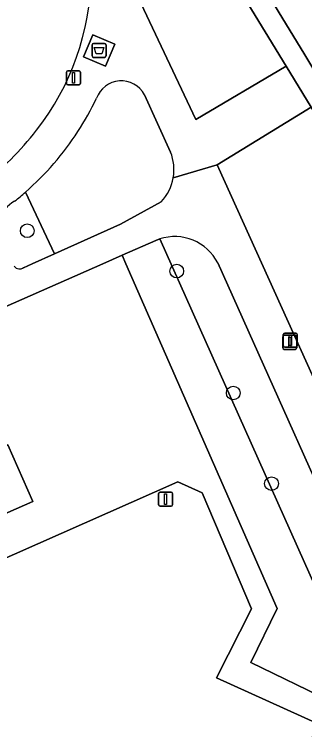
# Model space of a CAD drawing. Extents: x 159960 to 160866, y 382700 to 383354.
# Drawn here: x 160302.6 to 160323.3, y 382966.8 to 383017.8 of the extents above; entities that cross this region are included whole.
import ezdxf

# ---------------------------------------------------------------- set-up
doc = ezdxf.new("R2010")
doc.units = 0
for name, color, linetype in [('IMGEO_Afval_apart_plaats', 7, 'Continuous'), ('IMGEO_Boom', 7, 'Continuous'), ('IMGEO_Erf', 7, 'Continuous'), ('IMGEO_Groenvoorziening', 7, 'Continuous'), ('IMGEO_Lichtmast', 7, 'Continuous'), ('IMGEO_Pand', 7, 'Continuous'), ('IMGEO_Rijbaan_lokaal_open', 7, 'Continuous'), ('IMGEO_Verkeersbordpaal', 7, 'Continuous'), ('IMGEO_Voetpad_gesloten', 7, 'Continuous'), ('IMGEO_Voetpad_open', 7, 'Continuous')]:
    doc.layers.add(name, color=color, linetype=linetype)

msp = doc.modelspace()

# ---------------------------------------------------------------- linework, layer by layer
at = {"layer": 'IMGEO_Afval_apart_plaats'}
for p, q in [((160308.275, 383015.7), (160309.065, 383015.7)), ((160309.065, 383015.7), (160308.275, 383015.7)), ((160308.175, 383014.8), (160308.175, 383015.6)), ((160308.175, 383015.6), (160308.175, 383014.8)), ((160309.165, 383015.6), (160309.165, 383014.8)), ((160309.165, 383014.8), (160309.165, 383015.6)), ((160309.065, 383014.7), (160308.275, 383014.7)), ((160308.275, 383014.7), (160309.065, 383014.7))]:
    msp.add_line(p, q, dxfattribs=at)
msp.add_lwpolyline([(160308.318, 383015.414), (160309.022, 383015.414), (160308.873, 383014.944), (160308.467, 383014.944), (160308.318, 383015.414)], dxfattribs=at)
for centre, start, end in [((160308.275, 383015.6), 90, 180), ((160308.275, 383015.6), 90, 180), ((160309.065, 383015.6), 0, 90), ((160309.065, 383015.6), 360, 90), ((160308.275, 383014.8), 180, 270), ((160308.275, 383014.8), 180, 270), ((160309.065, 383014.8), 270, 0), ((160309.065, 383014.8), 270, 0)]:
    msp.add_arc(centre, 0.1, start, end, dxfattribs=at)
at = {"layer": 'IMGEO_Boom'}
for centre in [(160303.563, 383002.355), (160314.195, 382999.485), (160318.215, 382990.796), (160320.941, 382984.338)]:
    msp.add_circle(centre, 0.489, dxfattribs=at)
at = {"layer": 'IMGEO_Erf'}
msp.add_lwpolyline([(160338.283, 382990.248), (160336.511, 382993.16), (160332.352, 383000), (160325.073, 383011.971), (160323.309, 383014.872), (160317.351, 383024.674), (160327.335, 383030.788), (160346.052, 383000), (160354.153, 382986.675), (160354.977, 382987.18), (160328.108, 383031.263), (160328.241, 383031.36), (160327.687, 383032.3), (160315.507, 383024.71), (160316.015, 383023.874), (160321.983, 383014.084), (160323.762, 383011.165), (160330.567, 383000), (160335.219, 382992.368), (160336.996, 382989.452), (160342.867, 382979.821), (160344.157, 382980.593)], close=True, dxfattribs=at)
at = {"layer": 'IMGEO_Groenvoorziening'}
for points in [[(160311.246, 383019.431), (160315.562, 383010.268), (160321.983, 383014.084), (160316.015, 383023.874)], [(160313.761, 383007.948), (160311.905, 383012.042)], [(160303.307, 382999.723), (160303.923, 383000), (160305.494, 383000.706), (160303.438, 383005.107)], [(160303.438, 383005.107), (160305.494, 383000.706), (160310.206, 383002.826), (160313.101, 383004.416)], [(160312.984, 383001.767), (160326.499, 382971.558), (160328.285, 382975.093), (160317.112, 383000.067)], [(160317.027, 382970.5), (160319.505, 382975.412), (160316.003, 382983.683), (160314.265, 382984.46), (160271.091, 382965.33), (160264.871, 382980.644), (160244.464, 382971.411)], [(160352.331, 382917.287), (160348.225, 382919.407), (160339.351, 382923.988), (160327.271, 382930.315), (160324.735, 382931.639), (160310.176, 382939.24), (160309.738, 382939.468), (160324.059, 382966.726), (160324.298, 382967.199), (160317.027, 382970.5)]]:
    msp.add_lwpolyline(points, dxfattribs=at)
for points in [[(160330.567, 383000), (160323.762, 383011.165), (160317.074, 383007.055), (160326.198, 382986.837), (160335.219, 382992.368)], [(160312.984, 383001.767), (160312.699, 383001.659), (160310.309, 383000.605), (160310.574, 383000), (160321.333, 382975.447), (160319.46, 382971.602), (160325.126, 382968.84), (160326.499, 382971.558)], [(160303.953, 382983.078), (160302.176, 382987.106), (160288.363, 382981.012), (160290.14, 382976.984)]]:
    msp.add_lwpolyline(points, close=True, dxfattribs=at)
for centre, radius, start, end in [((160310.253, 383011.149), 1.878, 28.3915, 159.9775), ((160289.807, 383020.663), 20.681, 327.0759, 334.5974), ((160289.744, 383020.703), 20.755, 311.2839, 327.0777), ((160310.666, 383006.702), 3.336, 350.1269, 21.9304), ((160310.65, 383006.703), 3.352, 316.9789, 350.1588), ((160289.496, 383020.999), 21.141, 308.5257, 311.26), ((160303.793, 383002.489), 2.272, 119.8101, 207.5443), ((160314.052, 382998.498), 3.439, 27.1459, 108.0883), ((160303.026, 383000.126), 0.491, 218.7045, 304.8421)]:
    msp.add_arc(centre, radius, start, end, dxfattribs=at)
at = {"layer": 'IMGEO_Lichtmast'}
for p, q in [((160306.354, 383012.849), (160306.354, 383013.649)), ((160306.354, 383013.649), (160306.354, 383012.849)), ((160306.454, 383013.749), (160307.244, 383013.749)), ((160307.244, 383013.749), (160306.454, 383013.749)), ((160307.344, 383013.649), (160307.344, 383012.849)), ((160307.344, 383012.849), (160307.344, 383013.649)), ((160307.244, 383012.749), (160306.454, 383012.749)), ((160306.454, 383012.749), (160307.244, 383012.749)), ((160321.74, 382994.005), (160321.74, 382994.805)), ((160321.74, 382994.805), (160321.74, 382994.005)), ((160321.78, 382994.155), (160321.78, 382994.955)), ((160321.78, 382994.955), (160321.78, 382994.155)), ((160321.84, 382994.905), (160322.63, 382994.905)), ((160322.63, 382994.905), (160321.84, 382994.905)), ((160321.88, 382995.055), (160322.67, 382995.055)), ((160322.67, 382995.055), (160321.88, 382995.055)), ((160322.73, 382994.805), (160322.73, 382994.005)), ((160322.73, 382994.005), (160322.73, 382994.805)), ((160322.77, 382994.955), (160322.77, 382994.155)), ((160322.77, 382994.155), (160322.77, 382994.955)), ((160322.63, 382993.905), (160321.84, 382993.905)), ((160321.84, 382993.905), (160322.63, 382993.905)), ((160322.67, 382994.055), (160321.88, 382994.055)), ((160321.88, 382994.055), (160322.67, 382994.055))]:
    msp.add_line(p, q, dxfattribs=at)
for points in [[(160306.774, 383013.624), (160306.924, 383013.624), (160306.924, 383012.874), (160306.774, 383012.874), (160306.774, 383013.624)], [(160322.16, 382994.78), (160322.31, 382994.78), (160322.31, 382994.03), (160322.16, 382994.03), (160322.16, 382994.78)], [(160322.2, 382994.93), (160322.35, 382994.93), (160322.35, 382994.18), (160322.2, 382994.18), (160322.2, 382994.93)]]:
    msp.add_lwpolyline(points, dxfattribs=at)
for centre, start, end in [((160306.454, 383013.649), 90, 180), ((160306.454, 383013.649), 90, 180), ((160307.244, 383013.649), 0, 90), ((160307.244, 383013.649), 360, 90), ((160306.454, 383012.849), 180, 270), ((160306.454, 383012.849), 180, 270), ((160307.244, 383012.849), 270, 0), ((160307.244, 383012.849), 270, 0), ((160321.84, 382994.805), 90, 180), ((160321.84, 382994.805), 90, 180), ((160321.88, 382994.955), 90, 180), ((160321.88, 382994.955), 90, 180), ((160322.63, 382994.805), 0, 90), ((160322.63, 382994.805), 360, 90), ((160322.67, 382994.955), 0, 90), ((160322.67, 382994.955), 360, 90), ((160321.84, 382994.005), 180, 270), ((160321.84, 382994.005), 180, 270), ((160321.88, 382994.155), 180, 270), ((160321.88, 382994.155), 180, 270), ((160322.63, 382994.005), 270, 0), ((160322.63, 382994.005), 270, 0), ((160322.67, 382994.155), 270, 0), ((160322.67, 382994.155), 270, 0)]:
    msp.add_arc(centre, 0.1, start, end, dxfattribs=at)
at = {"layer": 'IMGEO_Pand'}
msp.add_lwpolyline([(160354.153, 382986.675), (160346.052, 383000), (160327.335, 383030.788), (160317.351, 383024.674), (160323.309, 383014.872), (160325.073, 383011.971), (160332.352, 383000), (160336.511, 382993.16), (160338.283, 382990.248), (160344.157, 382980.593), (160344.524, 382980.816)], close=True, dxfattribs=at)
at = {"layer": 'IMGEO_Rijbaan_lokaal_open'}
for centre, radius, start, end in [((160289.815, 383020.776), 18.287, 321.9859, 359.2657), ((160287.842, 383022.152), 20.69, 306.9897, 322.351)]:
    msp.add_arc(centre, radius, start, end, dxfattribs=at)
at = {"layer": 'IMGEO_Verkeersbordpaal'}
for p, q in [((160312.908, 382982.829), (160312.908, 382983.629)), ((160312.908, 382983.629), (160312.908, 382982.829)), ((160313.008, 382983.729), (160313.798, 382983.729)), ((160313.798, 382983.729), (160313.008, 382983.729)), ((160313.898, 382983.629), (160313.898, 382982.829)), ((160313.898, 382982.829), (160313.898, 382983.629)), ((160313.798, 382982.729), (160313.008, 382982.729)), ((160313.008, 382982.729), (160313.798, 382982.729))]:
    msp.add_line(p, q, dxfattribs=at)
msp.add_lwpolyline([(160313.328, 382983.604), (160313.478, 382983.604), (160313.478, 382982.854), (160313.328, 382982.854), (160313.328, 382983.604)], dxfattribs=at)
for centre, start, end in [((160313.008, 382983.629), 90, 180), ((160313.008, 382983.629), 90, 180), ((160313.798, 382983.629), 0, 90), ((160313.798, 382983.629), 360, 90), ((160313.008, 382982.829), 180, 270), ((160313.008, 382982.829), 180, 270), ((160313.798, 382982.829), 270, 0), ((160313.798, 382982.829), 270, 0)]:
    msp.add_arc(centre, 0.1, start, end, dxfattribs=at)
at = {"layer": 'IMGEO_Voetpad_gesloten'}
msp.add_lwpolyline([(160309.785, 383015.649), (160308.22, 383016.315), (160307.554, 383014.751), (160309.119, 383014.085)], close=True, dxfattribs=at)
at = {"layer": 'IMGEO_Voetpad_open'}
for points in [[(160313.953, 383006.13), (160317.074, 383007.055), (160323.762, 383011.165), (160321.983, 383014.084), (160315.562, 383010.268), (160311.246, 383019.431)], [(160311.905, 383012.042), (160313.761, 383007.948)], [(160346.336, 382952.885), (160344.5, 382955.893), (160340.858, 382953.797), (160336.371, 382964.153), (160338.655, 382965.467), (160340.008, 382966.298), (160349.953, 382972.37), (160350.766, 382972.869), (160350.081, 382973.991), (160349.058, 382973.368), (160345.212, 382979.69), (160344.524, 382980.816), (160344.157, 382980.593), (160342.867, 382979.821), (160347.584, 382972.132), (160335.771, 382964.957), (160327.521, 382983.59), (160336.996, 382989.452), (160335.219, 382992.368), (160326.198, 382986.837), (160317.074, 383007.055), (160313.953, 383006.13)], [(160313.101, 383004.416), (160310.206, 383002.826), (160305.494, 383000.706), (160303.923, 383000), (160303.307, 382999.723)], [(160244.464, 382971.411), (160264.871, 382980.644), (160268.268, 382982.137), (160296.207, 382994.388), (160308.936, 383000), (160310.309, 383000.605), (160312.699, 383001.659), (160312.984, 383001.767)], [(160310.574, 383000), (160310.309, 383000.605), (160308.936, 383000), (160296.207, 382994.388), (160298.076, 382990.132)], [(160270.263, 382977.559), (160268.268, 382982.137), (160264.871, 382980.644), (160271.091, 382965.33), (160314.265, 382984.46), (160316.003, 382983.683), (160319.505, 382975.412), (160317.027, 382970.5), (160324.298, 382967.199), (160325.126, 382968.84), (160319.46, 382971.602), (160321.333, 382975.447), (160310.574, 383000)], [(160317.112, 383000.067), (160328.285, 382975.093), (160351.891, 382922.979)]]:
    msp.add_lwpolyline(points, dxfattribs=at)
for points in [[(160309.119, 383014.085), (160307.554, 383014.751), (160308.22, 383016.315), (160309.785, 383015.649)], [(160303.953, 382983.078), (160290.14, 382976.984), (160288.363, 382981.012), (160302.176, 382987.106)]]:
    msp.add_lwpolyline(points, close=True, dxfattribs=at)
for centre, radius, start, end in [((160289.815, 383020.776), 18.287, 321.9859, 359.2657), ((160310.253, 383011.149), 1.878, 28.3915, 159.9775), ((160289.807, 383020.663), 20.681, 327.0759, 334.5974), ((160287.842, 383022.152), 20.69, 306.9897, 322.351), ((160289.744, 383020.703), 20.755, 311.2839, 327.0777), ((160310.666, 383006.702), 3.336, 350.1269, 21.9304), ((160310.65, 383006.703), 3.352, 316.9789, 350.1588), ((160289.496, 383020.999), 21.141, 308.5257, 311.26), ((160303.793, 383002.489), 2.272, 119.8101, 207.5443), ((160314.052, 382998.498), 3.439, 27.1459, 108.0883), ((160303.026, 383000.126), 0.491, 218.7045, 304.8421)]:
    msp.add_arc(centre, radius, start, end, dxfattribs=at)

doc.saveas('drawing.dxf')
